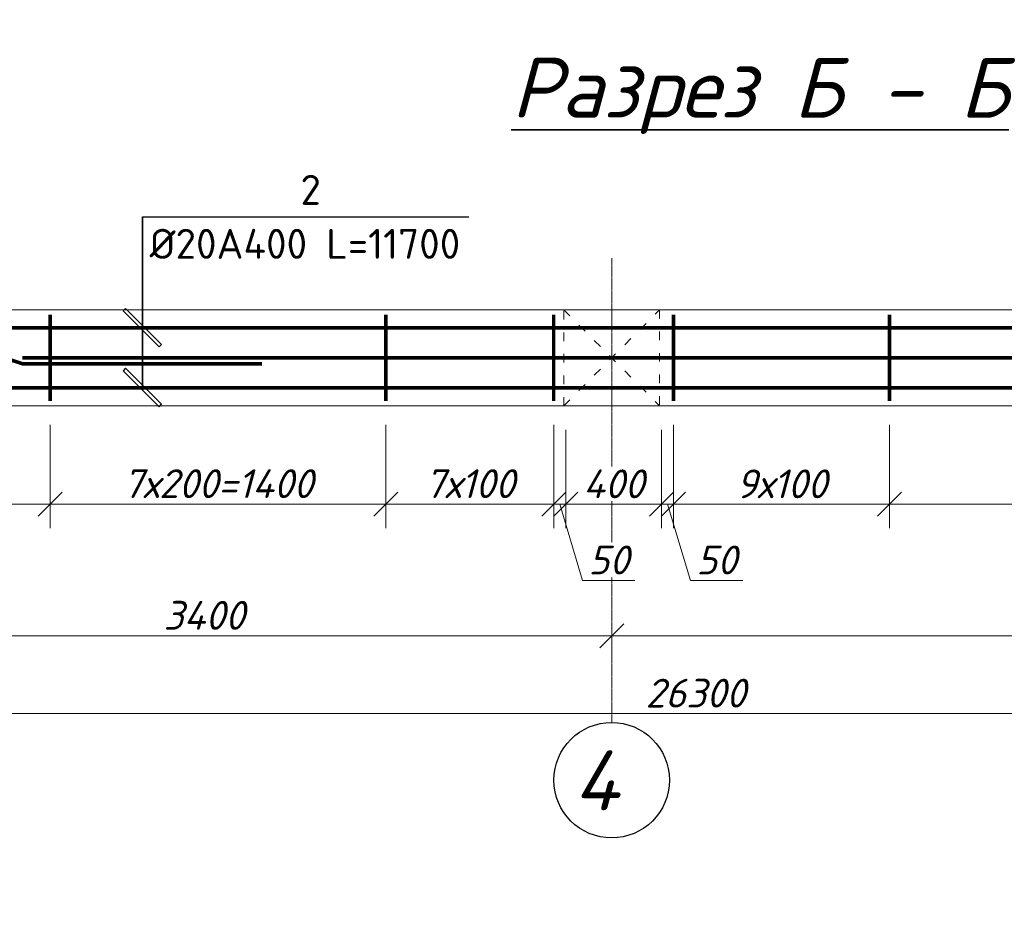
# Model space of a CAD drawing. Header units: millimetres. Extents: x 363306 to 7757304, y 1022887 to 1207196.
# Tile 495 of 656: x 1870666 to 1878878, y 1065381 to 1072901. Entities that reach past the tile are written whole.
import ezdxf

# ---------------------------------------------------------------- set-up
doc = ezdxf.new("R2010")
doc.units = ezdxf.units.MM
doc.linetypes.add('ACAD_ISO03W100', pattern=[30, 12, -18])
doc.linetypes.add('ACAD_ISO04W100', pattern=[30, 24, -3, 0, -3])
doc.layers.add('0 @ 100', color=7, linetype='Continuous')
doc.layers.add('ОС', color=1, linetype='Continuous')
for name, color, linetype, lineweight in [('ACO-текст', 7, 'Continuous', 20), ('PLAN', 250, 'Continuous', 25), ('Я-1', 7, 'Continuous', 20)]:
    doc.layers.add(name, color=color, linetype=linetype, lineweight=lineweight)
doc.styles.add('GOST 2.304', font='CS_Gost2304.shx')
doc.styles.add('iso', font='isocpeur.TTF')
doc.styles.add('PDF ISOCPEUR Italic', font='isocpeui.ttf')
doc.styles.get("Standard").update_dxf_attribs({"font": 'isocpeui.ttf'})
doc.styles.add('ГОСТ 2.304', font='isocpeui.ttf')
doc.dimstyles.new('Санжар', dxfattribs={"dimtxt": 240, "dimasz": 200, "dimexe": 200, "dimexo": 200, "dimgap": 50, "dimtad": 1, "dimdec": 0, "dimtxsty": 'Standard', "dimblk": 'OBLIQUE', "dimcen": 2.5, "dimdle": 200, "dimclrd": 152, "dimclre": 152, "dimclrt": 152, "dimadec": 0, "dimazin": 0, "dimtfac": 1, "dimtdec": 0, "dimtmove": 0, "dimatfit": 3, "dimldrblk": 'OBLIQUE', "dimfxl": 0, "dimlwd": 0, "dimlwe": 0, "dimarcsym": 0})

# ---------------------------------------------------------------- blocks, each defined once
blk = doc.blocks.new('_Oblique')
at = {"color": 0, "linetype": 'ByBlock', "lineweight": -2}
blk.add_line((-0.5, -0.5), (0.5, 0.5), dxfattribs=at)
blk = doc.blocks.new('*D1777')
at = {"lineweight": 0, "transparency": 16777216}
blk.add_line((1868603.6, 1067763.4), (1875803.6, 1067763.4), dxfattribs=at)
at = {"layer": 'Defpoints', "color": 0, "lineweight": 30, "transparency": 16777216}
for p in [(1868803.6, 1067763.4), (1875603.6, 1067763.4), (1875603.6, 1067763.4)]:
    blk.add_point(p, dxfattribs=at)
at = {"lineweight": 0, "transparency": 16777216, "xscale": 200, "yscale": 200, "zscale": 200, "rotation": 180}
blk.add_blockref('_Oblique', (1868803.6, 1067763.4), dxfattribs=at)
at = {"lineweight": 0, "transparency": 16777216, "xscale": 200, "yscale": 200, "zscale": 200}
blk.add_blockref('_Oblique', (1875603.6, 1067763.4), dxfattribs=at)
at = {"lineweight": 0, "transparency": 16777216, "insert": (1872203.6, 1067933.4), "char_height": 240, "attachment_point": 5, "bg_fill": 3, "box_fill_scale": 1.1, "bg_fill_color": 256, "bg_fill_true_color": 13158600, "bg_fill_transparency": 0}
blk.add_mtext('3400', dxfattribs=at)
blk = doc.blocks.new('*D1778')
at = {"lineweight": 0, "transparency": 16777216}
blk.add_line((1875403.6, 1067763.4), (1884003.6, 1067763.4), dxfattribs=at)
at = {"layer": 'Defpoints', "color": 0, "lineweight": 30, "transparency": 16777216}
for p in [(1875603.6, 1067763.4), (1883803.6, 1067763.4), (1883803.6, 1067763.4)]:
    blk.add_point(p, dxfattribs=at)
at = {"lineweight": 0, "transparency": 16777216, "xscale": 200, "yscale": 200, "zscale": 200, "rotation": 180}
blk.add_blockref('_Oblique', (1875603.6, 1067763.4), dxfattribs=at)
at = {"lineweight": 0, "transparency": 16777216, "xscale": 200, "yscale": 200, "zscale": 200}
blk.add_blockref('_Oblique', (1883803.6, 1067763.4), dxfattribs=at)
at = {"lineweight": 0, "transparency": 16777216, "insert": (1879703.6, 1067933.4), "char_height": 240, "attachment_point": 5, "bg_fill": 3, "box_fill_scale": 1.1, "bg_fill_color": 256, "bg_fill_true_color": 13158600, "bg_fill_transparency": 0}
blk.add_mtext('4100', dxfattribs=at)
blk = doc.blocks.new('*D1781')
at = {"lineweight": 0, "transparency": 16777216}
for p, q in [((1850003.6, 1067298.6), (1850003.6, 1066914.5)), ((1902603.6, 1067298.6), (1902603.6, 1066914.5)), ((1849803.6, 1067114.5), (1902803.6, 1067114.5))]:
    blk.add_line(p, q, dxfattribs=at)
at = {"layer": 'Defpoints', "color": 0, "lineweight": 30, "transparency": 16777216}
for p in [(1850003.6, 1067498.6), (1902603.6, 1067498.6), (1902603.6, 1067114.5)]:
    blk.add_point(p, dxfattribs=at)
at = {"lineweight": 0, "transparency": 16777216, "xscale": 200, "yscale": 200, "zscale": 200, "rotation": 180}
blk.add_blockref('_Oblique', (1850003.6, 1067114.5), dxfattribs=at)
at = {"lineweight": 0, "transparency": 16777216, "xscale": 200, "yscale": 200, "zscale": 200}
blk.add_blockref('_Oblique', (1902603.6, 1067114.5), dxfattribs=at)
at = {"lineweight": 0, "transparency": 16777216, "insert": (1876303.6, 1067284.5), "char_height": 240, "attachment_point": 5, "bg_fill": 3, "box_fill_scale": 1.1, "bg_fill_color": 256, "bg_fill_true_color": 13158600, "bg_fill_transparency": 0}
blk.add_mtext('26300', dxfattribs=at)
blk = doc.blocks.new('hdrtgr')
at = {"color": 244, "linetype": 'ACAD_ISO03W100', "lineweight": 0, "ltscale": 6, "true_color": 0x991b1e}
for p, q in [((1545492.3, 1757663.1), (1546292.3, 1758463.1)), ((1545492.3, 1758463.1), (1546292.3, 1757663.1))]:
    blk.add_line(p, q, dxfattribs=at)
blk.add_lwpolyline([(1545492.3, 1758463.1), (1546292.3, 1758463.1), (1546292.3, 1757663.1), (1545492.3, 1757663.1)], close=True, dxfattribs=at)
blk = doc.blocks.new('*D1760')
at = {"lineweight": 0, "transparency": 16777216}
for p, q in [((1875119.9, 1069520.9), (1875119.9, 1068659.9)), ((1875219.9, 1069480.9), (1875219.9, 1068659.9)), ((1874919.9, 1068859.9), (1875419.9, 1068859.9)), ((1875169.9, 1068859.9), (1875360.4, 1068224.9)), ((1875360.4, 1068224.9), (1875796.3, 1068224.9))]:
    blk.add_line(p, q, dxfattribs=at)
at = {"layer": 'Defpoints', "color": 0, "lineweight": 30, "transparency": 16777216}
for p in [(1875119.9, 1069720.9), (1875219.9, 1069680.9), (1875219.9, 1068859.9)]:
    blk.add_point(p, dxfattribs=at)
at = {"lineweight": 0, "transparency": 16777216, "xscale": 200, "yscale": 200, "zscale": 200, "rotation": 180}
blk.add_blockref('_Oblique', (1875119.9, 1068859.9), dxfattribs=at)
at = {"lineweight": 0, "transparency": 16777216, "xscale": 200, "yscale": 200, "zscale": 200}
blk.add_blockref('_Oblique', (1875219.9, 1068859.9), dxfattribs=at)
at = {"lineweight": 0, "transparency": 16777216, "insert": (1875578.3, 1068394.9), "char_height": 240, "attachment_point": 5, "bg_fill": 3, "box_fill_scale": 1.1, "bg_fill_color": 256, "bg_fill_true_color": 13158600, "bg_fill_transparency": 0}
blk.add_mtext('50', dxfattribs=at)
blk = doc.blocks.new('*D1713')
at = {"lineweight": 0, "transparency": 16777216}
for p, q in [((1875219.9, 1069480.9), (1875219.9, 1068659.9)), ((1876019.9, 1069480.9), (1876019.9, 1068659.9)), ((1875019.9, 1068859.9), (1876219.9, 1068859.9))]:
    blk.add_line(p, q, dxfattribs=at)
at = {"layer": 'Defpoints', "color": 0, "lineweight": 30, "transparency": 16777216}
for p in [(1875219.9, 1069680.9), (1876019.9, 1069680.9), (1876019.9, 1068859.9)]:
    blk.add_point(p, dxfattribs=at)
at = {"lineweight": 0, "transparency": 16777216, "xscale": 200, "yscale": 200, "zscale": 200, "rotation": 180}
blk.add_blockref('_Oblique', (1875219.9, 1068859.9), dxfattribs=at)
at = {"lineweight": 0, "transparency": 16777216, "xscale": 200, "yscale": 200, "zscale": 200}
blk.add_blockref('_Oblique', (1876019.9, 1068859.9), dxfattribs=at)
at = {"lineweight": 0, "transparency": 16777216, "insert": (1875619.9, 1069029.9), "char_height": 240, "attachment_point": 5, "bg_fill": 3, "box_fill_scale": 1.1, "bg_fill_color": 256, "bg_fill_true_color": 13158600, "bg_fill_transparency": 0}
blk.add_mtext('400', dxfattribs=at)
blk = doc.blocks.new('*D1761')
at = {"lineweight": 0, "transparency": 16777216}
for p, q in [((1876119.9, 1069520.9), (1876119.9, 1068659.9)), ((1876019.9, 1069480.9), (1876019.9, 1068659.9)), ((1875819.9, 1068859.9), (1876319.9, 1068859.9)), ((1876069.9, 1068859.9), (1876260.4, 1068224.9)), ((1876260.4, 1068224.9), (1876696.3, 1068224.9))]:
    blk.add_line(p, q, dxfattribs=at)
at = {"layer": 'Defpoints', "color": 0, "lineweight": 30, "transparency": 16777216}
for p in [(1876019.9, 1069680.9), (1876119.9, 1069720.9), (1876119.9, 1068859.9)]:
    blk.add_point(p, dxfattribs=at)
at = {"lineweight": 0, "transparency": 16777216, "xscale": 200, "yscale": 200, "zscale": 200, "rotation": 180}
blk.add_blockref('_Oblique', (1876019.9, 1068859.9), dxfattribs=at)
at = {"lineweight": 0, "transparency": 16777216, "xscale": 200, "yscale": 200, "zscale": 200}
blk.add_blockref('_Oblique', (1876119.9, 1068859.9), dxfattribs=at)
at = {"lineweight": 0, "transparency": 16777216, "insert": (1876478.3, 1068394.9), "char_height": 240, "attachment_point": 5, "bg_fill": 3, "box_fill_scale": 1.1, "bg_fill_color": 256, "bg_fill_true_color": 13158600, "bg_fill_transparency": 0}
blk.add_mtext('50', dxfattribs=at)
blk = doc.blocks.new('*D1717')
at = {"lineweight": 0, "transparency": 16777216}
for p, q in [((1869319.9, 1069520.9), (1869319.9, 1068659.9)), ((1870919.9, 1069520.9), (1870919.9, 1068659.9)), ((1869119.9, 1068859.9), (1871119.9, 1068859.9))]:
    blk.add_line(p, q, dxfattribs=at)
at = {"layer": 'Defpoints', "color": 0, "lineweight": 30, "transparency": 16777216}
for p in [(1869319.9, 1069720.9), (1870919.9, 1069720.9), (1870919.9, 1068859.9)]:
    blk.add_point(p, dxfattribs=at)
at = {"lineweight": 0, "transparency": 16777216, "xscale": 200, "yscale": 200, "zscale": 200, "rotation": 180}
blk.add_blockref('_Oblique', (1869319.9, 1068859.9), dxfattribs=at)
at = {"lineweight": 0, "transparency": 16777216, "xscale": 200, "yscale": 200, "zscale": 200}
blk.add_blockref('_Oblique', (1870919.9, 1068859.9), dxfattribs=at)
at = {"lineweight": 0, "transparency": 16777216, "insert": (1870119.9, 1069029.9), "char_height": 240, "attachment_point": 5, "bg_fill": 3, "box_fill_scale": 1.1, "bg_fill_color": 256, "bg_fill_true_color": 13158600, "bg_fill_transparency": 0}
blk.add_mtext('8х100', dxfattribs=at)
blk = doc.blocks.new('*D1767')
at = {"lineweight": 0, "transparency": 16777216}
for p, q in [((1870919.9, 1069520.9), (1870919.9, 1068659.9)), ((1873719.9, 1069520.9), (1873719.9, 1068659.9)), ((1870719.9, 1068859.9), (1873919.9, 1068859.9))]:
    blk.add_line(p, q, dxfattribs=at)
at = {"layer": 'Defpoints', "color": 0, "lineweight": 30, "transparency": 16777216}
for p in [(1870919.9, 1069720.9), (1873719.9, 1069720.9), (1873719.9, 1068859.9)]:
    blk.add_point(p, dxfattribs=at)
at = {"lineweight": 0, "transparency": 16777216, "xscale": 200, "yscale": 200, "zscale": 200, "rotation": 180}
blk.add_blockref('_Oblique', (1870919.9, 1068859.9), dxfattribs=at)
at = {"lineweight": 0, "transparency": 16777216, "xscale": 200, "yscale": 200, "zscale": 200}
blk.add_blockref('_Oblique', (1873719.9, 1068859.9), dxfattribs=at)
at = {"lineweight": 0, "transparency": 16777216, "insert": (1872319.9, 1069031.5), "char_height": 240, "attachment_point": 5, "bg_fill": 3, "box_fill_scale": 1.1, "bg_fill_color": 256, "bg_fill_true_color": 13158600, "bg_fill_transparency": 0}
blk.add_mtext('7х200=1400', dxfattribs=at)
blk = doc.blocks.new('*D1768')
at = {"lineweight": 0, "transparency": 16777216}
for p, q in [((1873719.9, 1069520.9), (1873719.9, 1068659.9)), ((1875119.9, 1069520.9), (1875119.9, 1068659.9)), ((1873519.9, 1068859.9), (1875319.9, 1068859.9))]:
    blk.add_line(p, q, dxfattribs=at)
at = {"layer": 'Defpoints', "color": 0, "lineweight": 30, "transparency": 16777216}
for p in [(1873719.9, 1069720.9), (1875119.9, 1069720.9), (1875119.9, 1068859.9)]:
    blk.add_point(p, dxfattribs=at)
at = {"lineweight": 0, "transparency": 16777216, "xscale": 200, "yscale": 200, "zscale": 200, "rotation": 180}
blk.add_blockref('_Oblique', (1873719.9, 1068859.9), dxfattribs=at)
at = {"lineweight": 0, "transparency": 16777216, "xscale": 200, "yscale": 200, "zscale": 200}
blk.add_blockref('_Oblique', (1875119.9, 1068859.9), dxfattribs=at)
at = {"lineweight": 0, "transparency": 16777216, "insert": (1874419.9, 1069031.5), "char_height": 240, "attachment_point": 5, "bg_fill": 3, "box_fill_scale": 1.1, "bg_fill_color": 256, "bg_fill_true_color": 13158600, "bg_fill_transparency": 0}
blk.add_mtext('7х100', dxfattribs=at)
blk = doc.blocks.new('*D1718')
at = {"lineweight": 0, "transparency": 16777216}
for p, q in [((1876119.9, 1069520.9), (1876119.9, 1068659.9)), ((1877919.9, 1069520.9), (1877919.9, 1068659.9)), ((1875919.9, 1068859.9), (1878119.9, 1068859.9))]:
    blk.add_line(p, q, dxfattribs=at)
at = {"layer": 'Defpoints', "color": 0, "lineweight": 30, "transparency": 16777216}
for p in [(1876119.9, 1069720.9), (1877919.9, 1069720.9), (1877919.9, 1068859.9)]:
    blk.add_point(p, dxfattribs=at)
at = {"lineweight": 0, "transparency": 16777216, "xscale": 200, "yscale": 200, "zscale": 200, "rotation": 180}
blk.add_blockref('_Oblique', (1876119.9, 1068859.9), dxfattribs=at)
at = {"lineweight": 0, "transparency": 16777216, "xscale": 200, "yscale": 200, "zscale": 200}
blk.add_blockref('_Oblique', (1877919.9, 1068859.9), dxfattribs=at)
at = {"lineweight": 0, "transparency": 16777216, "insert": (1877019.9, 1069029.9), "char_height": 240, "attachment_point": 5, "bg_fill": 3, "box_fill_scale": 1.1, "bg_fill_color": 256, "bg_fill_true_color": 13158600, "bg_fill_transparency": 0}
blk.add_mtext('9х100', dxfattribs=at)
blk = doc.blocks.new('*D1769')
at = {"lineweight": 0, "transparency": 16777216}
for p, q in [((1877919.9, 1069520.9), (1877919.9, 1068659.9)), ((1881519.9, 1069520.9), (1881519.9, 1068659.9)), ((1877719.9, 1068859.9), (1881719.9, 1068859.9))]:
    blk.add_line(p, q, dxfattribs=at)
at = {"layer": 'Defpoints', "color": 0, "lineweight": 30, "transparency": 16777216}
for p in [(1877919.9, 1069720.9), (1881519.9, 1069720.9), (1881519.9, 1068859.9)]:
    blk.add_point(p, dxfattribs=at)
at = {"lineweight": 0, "transparency": 16777216, "xscale": 200, "yscale": 200, "zscale": 200, "rotation": 180}
blk.add_blockref('_Oblique', (1877919.9, 1068859.9), dxfattribs=at)
at = {"lineweight": 0, "transparency": 16777216, "xscale": 200, "yscale": 200, "zscale": 200}
blk.add_blockref('_Oblique', (1881519.9, 1068859.9), dxfattribs=at)
at = {"lineweight": 0, "transparency": 16777216, "insert": (1879719.9, 1069029.9), "char_height": 240, "attachment_point": 5, "bg_fill": 3, "box_fill_scale": 1.1, "bg_fill_color": 256, "bg_fill_true_color": 13158600, "bg_fill_transparency": 0}
blk.add_mtext('9х200=1800', dxfattribs=at)

msp = doc.modelspace()

# ---------------------------------------------------------------- linework, layer by layer
at = {"lineweight": 25, "ltscale": 100}
for points in [[(1871689.059, 1070310.527), (1871689.06, 1071256.541)], [(1871689.059, 1069810.527), (1871689.06, 1071256.541)], [(1871689.06, 1071256.541), (1871689.059, 1069810.527)], [(1871689.06, 1071256.541), (1874411.078, 1071256.541)]]:
    msp.add_lwpolyline(points, dxfattribs=at)
at = {"color": 18, "lineweight": 0, "true_color": 0x000000}
msp.add_lwpolyline([(1849603.635, 1070480.912), (1903003.635, 1070480.912), (1903003.635, 1069680.912), (1849603.635, 1069680.912)], close=True, dxfattribs=at)
at = {"lineweight": 25, "ltscale": 100}
msp.add_lwpolyline([(1871549.666, 1070492.899), (1871528.453, 1070471.686), (1871828.453, 1070171.686), (1871849.666, 1070192.899)], close=True, dxfattribs=at)
at = {"color": 164, "ltscale": 50, "const_width": 30}
for points in [[(1881919.937, 1070330.499), (1861074.596, 1070330.499), (1860914.596, 1070382.912), (1858919.937, 1070382.912)], [(1881919.937, 1069831.326), (1861074.596, 1069831.326), (1860914.596, 1069778.912), (1858919.937, 1069778.912)]]:
    msp.add_lwpolyline(points, dxfattribs=at)
at = {"color": 1, "ltscale": 50, "const_width": 30}
for points in [[(1870919.937, 1070440.912), (1870919.937, 1069720.912)], [(1873719.937, 1070440.912), (1873719.937, 1069720.912)], [(1875119.937, 1070440.912), (1875119.937, 1069720.912)], [(1876119.937, 1070440.912), (1876119.937, 1069720.912)], [(1877919.937, 1070440.912), (1877919.937, 1069720.912)]]:
    msp.add_lwpolyline(points, dxfattribs=at)
at = {"color": 32, "ltscale": 50, "const_width": 30}
for points in [[(1849703.635, 1070082.567), (1870532.674, 1070082.567), (1870692.674, 1070030.154), (1872687.332, 1070030.154)], [(1870687.332, 1070081.74), (1891532.674, 1070081.74), (1891692.674, 1070029.326), (1893687.332, 1070029.326)]]:
    msp.add_lwpolyline(points, dxfattribs=at)
msp.add_circle((1875603.635, 1066558.474), 481.636)
at = {"layer": 'ОС', "color": 251, "linetype": 'ACAD_ISO04W100', "lineweight": 13, "ltscale": 0.5, "true_color": 0x636466}
msp.add_line((1875603.635, 1070912.534), (1875603.635, 1067040.11), dxfattribs=at)

# ---------------------------------------------------------------- block references
at = {"color": 18, "lineweight": 0, "true_color": 0x000000}
msp.add_blockref('hdrtgr', (329711.338, -687982.213), dxfattribs=at)

# ---------------------------------------------------------------- texts
at = {"lineweight": 25, "ltscale": 100, "char_height": 250, "attachment_point": 1}
for s, insert, width in [('{\\fISOCPEUR|b0|i0|c204|p34;2}', (1873007.825, 1071606.541), 225), ('{\\fISOCPEUR|b0|i0|c204|p34;Ø20А400 L=11700}', (1871749.302, 1071156.541), 2675)]:
    msp.add_mtext(s, dxfattribs=dict(at, insert=insert, width=width))
at = {"color": 0, "lineweight": -2, "ltscale": 5, "insert": (1348958.4, 1070865.149), "char_height": 300, "width": 17773.54363, "attachment_point": 1, "style": 'iso'}
msp.add_mtext('\\pi7162.827;{\\fISOCPEUR|b0|i1|c204|p34;Примечание:\\P\\pi0;1. \\C256;Данный лист читать совместно с листами\\C0; КP- \\P2. Горизонтальные сетки СГ-1, СГ-2, СГ-3  устраиваются по длине в стенах и в перегородках, через каждый 600 мм расстояние по высоте.\\P\\C256;3. Стены  выполнить из газоблока изготавливается автоклавным методом D600/\\PКладку выполнить с применением однорядной перевязки\\P5.Контроль качества материалов и работ выполнять согласно указаниям \\PКМК 2.01.03-19, КМК 3.03.01-98 и ППР.\\P6. Все внутренние дверные отверстие монтажировать на отм. +2,100.\\P7. Прочность клеевого состава или раствора должна обеспечить величину нормального сцепления не менее 1,2 кгс/см².}', dxfattribs=at)
at = {"color": 18, "lineweight": 0, "true_color": 0x000000, "char_height": 500, "width": 3831.09957, "attachment_point": 1}
for s, insert in [('\\pi1090.54978;a - a', (1377368.048, 1070455.62)), ('\\pi1064.9816;2 - 2', (1476781.134, 1068764.531)), ('\\pi1064.9816;2 - 2', (1566781.134, 1068764.531)), ('\\pi1064.9816;2 - 2', (1434311.407, 1067486.642)), ('\\pi1064.9816;2 - 2', (1524311.407, 1067486.642))]:
    msp.add_mtext(s, dxfattribs=dict(at, insert=insert))
at = {"lineweight": 9, "char_height": 400, "attachment_point": 1, "style": 'iso'}
for insert, width in [((1428532.505, 1069217.147), 5098.88054), ((1518532.505, 1069217.147), 6013.58539)]:
    msp.add_mtext('\\pi1171.712;Крепежный \\P\\pi762.472;элемент КЭ-1', dxfattribs=dict(at, insert=insert, width=width))
at = {"layer": '0 @ 100', "color": 7, "insert": (761996.908, 1075986.433), "char_height": 318.940213, "width": 19697.5359, "attachment_point": 4, "style": 'ГОСТ 2.304'}
msp.add_mtext('\\pi5457.36288;{\\fISOCPEUR|b1|i1|c204|p34;Характеристика участка строительства:\\P\\pi0;\\P}Расчетная зимняя температура воздух 15 °С.\\PСкоростной напор ветра   - 38кг/м2.\\PВес снегового покрова    - 50кг/м2.\\PКлассификация зданий по функциональной пожарной опасности - Ф 4.1 \\PКоэффициент надежности по назначению - 0.95\\P\\P^IПроектом разработано подъёмник для мало мобильных граждан населения грузоподъемностью 250 кг. скоростью 0,25 см/с. Двери шахт подъёмника противопожарные с пределом огнестойкости El 30. Подъёмники оборудованы кабинами габаритами 1500х1500 мм, ширина дверей кабины обеспечивает проезд инвалидной коляски. Для экстренных случаев подъёмник оснащен дополнительным аккумулятором и механическим спуском для безопасного спуска пассажира в нулевую отметку. Так же в дверях подъёмника установлены замки датчики которые открываются с ключевыми картами, чтобы открыть двери подъёмника.\\P^IС внешней и внутренней стороны наружных стен предусмотрено обшивка из аквапанелей толщиной 12,5мм с утеплением из минераловатной ваты на кварцевой основе, А =0,040 Вт/мС, толщиной 100мм. (по теплотехническому расчету). Наружная отделка из органическое стекло.\\P^IПодрядчик обязан предоставить заказчику сертификаты соответствия и пожарной безопасности на фасадную систему и все применяемые в данной системе материалы и изделия.\\PКонструкции, изделия и материалы применены по действующим стандартам, ТУ, сертификатам. На путях эвакуации используются отделочные материалы, соответствующие требованиям п. 5.25 ШНК 2.01.02-04.\\PОтделка стен с внутренней стороны окраска водоэмульсионными красками светлых тонов. Во внутренней и наружной отделке использованы современные отделочные материалы используемые на территории Республики Узбекистан.\\P^IКрыша - скатная из металлических профилированных листов с полимерными покрытиями с обеих сторон толщ.0,55мм по металлическим конструкциям.\\P^IПо периметру наружных стен устраивается бетонная отмостка. Бетон кл.В 7,5 шириной 1000 мм, толщиной 50 мм по гравийному основанию толщиной 100 мм -150 мм.\\P^IВсе строительно-монтажные работы вести согласно указаний соответствующих строительных норм и проекта производства работ (П.П.Р.) на основании ШНК 3.01.01 - 03 и КМК 3.01.02 - 00.', dxfattribs=at)
at = {"layer": 'ACO-текст', "insert": (1801865.257, 1065997.497), "char_height": 250, "width": 11316.8653, "attachment_point": 1, "style": 'PDF ISOCPEUR Italic'}
msp.add_mtext('\\pi-600,l900,t900;{\\H1.1429x;\\C0;Примечание:}\\P1.^IДанный лист читать совместно с листами КP-\\P2.^IСоединения пересечений стержней арматуры выполнять вязаными стальной  отожженной проволокой d=0.8-1.0мм.\\P3.^IСтыки арматуры должны иметь длину перепуска  L=1000мм для d=20А400, L=1100мм для d=22А400. \\P4.^IСтыки стержней внахлестку должны располагаться вразбежку. При этом площадь сечения рабочих стержней, стыкуемых в одном месте, должна быть не более 50% общей плошади сечения арматуры. \\P5.^IУказания по выполнению арматурных, опалубочных, бетонных работ, допуски при установке арматуры и опалубки, устройству рабочих швов, уходу за бетоном см. КМК 3.03.01-98.', dxfattribs=at)
at = {"layer": 'PLAN', "lineweight": 30, "insert": (1875660.677, 1066806.25), "char_height": 500, "width": 677.31482, "attachment_point": 3}
msp.add_mtext('4', dxfattribs=at)
at = {"layer": 'Я-1', "color": 0, "lineweight": 35, "ltscale": 500, "insert": (1876840.485, 1072583.627), "char_height": 500, "width": 6144.5938, "attachment_point": 2, "style": 'GOST 2.304'}
msp.add_mtext('{\\fISOCPEUR|b0|i1|c204|p34;\\LРазрез Б - Б}', dxfattribs=at)

# ---------------------------------------------------------------- next in the draw order: dimensions: what is measured, and where the dimension line sits
at = {"color": 18, "lineweight": 0, "true_color": 0x000000}
dim = msp.add_linear_dim(base=(1870919.937, 1068859.905), p1=(1869319.937, 1069720.912), p2=(1870919.937, 1069720.912), text='8х100', dimstyle='Санжар', override={"dimlfac": 0.5, "dimclrd": 256, "dimclre": 256, "dimclrt": 256, "dimtmove": 1, "dimfxl": 0.18, "dimtfill": 1, "dimarcsym": 2}, dxfattribs=at)
dim.commit()
dim.dimension.update_dxf_attribs({"geometry": '*D1717', "text_midpoint": (1870119.937, 1069029.905)})
for base, p1, p2, override, picture, middle in [((1875219.937, 1068859.905), (1875119.937, 1069720.912), (1875219.937, 1069680.912), {"dimlfac": 0.5, "dimclrd": 256, "dimclre": 256, "dimclrt": 256, "dimtmove": 1, "dimfxl": 0.18, "dimtfill": 1, "dimarcsym": 2}, '*D1760', (1875410.437, 1068394.905)), ((1875603.635, 1067763.418), (1868803.635, 1067763.418), (1875603.635, 1067763.418), {"dimlfac": 0.5, "dimclrd": 256, "dimclre": 256, "dimclrt": 256, "dimtmove": 1, "dimfxl": 2, "dimtfill": 1, "dimarcsym": 2}, '*D1777', (1872203.635, 1067933.418)), ((1902603.635, 1067114.514), (1850003.635, 1067498.644), (1902603.635, 1067498.644), {"dimlfac": 0.5, "dimclrd": 256, "dimclre": 256, "dimclrt": 256, "dimtmove": 1, "dimfxl": 2, "dimtfill": 1, "dimarcsym": 2}, '*D1781', (1876303.635, 1067284.514))]:
    dim = msp.add_linear_dim(base=base, p1=p1, p2=p2, dimstyle='Санжар', override=override, dxfattribs=at)
    dim.commit()
    dim.dimension.update_dxf_attribs({"geometry": picture, "text_midpoint": middle})

# ---------------------------------------------------------------- next in the draw order: dimensions: what is measured, and where the dimension line sits
dim = msp.add_linear_dim(base=(1873719.937, 1068859.905), p1=(1870919.937, 1069720.912), p2=(1873719.937, 1069720.912), text='7х200=1400', dimstyle='Санжар', override={"dimlfac": 0.5, "dimclrd": 256, "dimclre": 256, "dimclrt": 256, "dimtmove": 1, "dimfxl": 0.18, "dimtfill": 1, "dimarcsym": 2}, dxfattribs=at)
dim.commit()
dim.dimension.update_dxf_attribs({"geometry": '*D1767', "text_midpoint": (1872319.937, 1069031.451)})
for base, p1, p2, override, picture, middle in [((1876019.937, 1068859.905), (1875219.937, 1069680.912), (1876019.937, 1069680.912), {"dimlfac": 0.5, "dimclrd": 256, "dimclre": 256, "dimclrt": 256, "dimtmove": 1, "dimfxl": 0.18, "dimtfill": 1, "dimarcsym": 2}, '*D1713', (1875619.937, 1069029.905)), ((1883803.635, 1067763.418), (1875603.635, 1067763.418), (1883803.635, 1067763.418), {"dimlfac": 0.5, "dimclrd": 256, "dimclre": 256, "dimclrt": 256, "dimtmove": 1, "dimfxl": 2, "dimtfill": 1, "dimarcsym": 2}, '*D1778', (1879703.635, 1067933.418))]:
    dim = msp.add_linear_dim(base=base, p1=p1, p2=p2, dimstyle='Санжар', override=override, dxfattribs=at)
    dim.commit()
    dim.dimension.update_dxf_attribs({"geometry": picture, "text_midpoint": middle})

# ---------------------------------------------------------------- next in the draw order: linework, layer by layer
at = {"lineweight": 25, "ltscale": 100}
msp.add_lwpolyline([(1871549.666, 1069993.727), (1871528.453, 1069972.513), (1871828.453, 1069672.513), (1871849.666, 1069693.726)], close=True, dxfattribs=at)

# ---------------------------------------------------------------- next in the draw order: dimensions: what is measured, and where the dimension line sits
at = {"color": 18, "lineweight": 0, "true_color": 0x000000}
dim = msp.add_linear_dim(base=(1875119.937, 1068859.905), p1=(1873719.937, 1069720.912), p2=(1875119.937, 1069720.912), text='7х100', dimstyle='Санжар', override={"dimlfac": 0.5, "dimclrd": 256, "dimclre": 256, "dimclrt": 256, "dimtmove": 1, "dimfxl": 0.18, "dimtfill": 1, "dimarcsym": 2}, dxfattribs=at)
dim.commit()
dim.dimension.update_dxf_attribs({"geometry": '*D1768', "text_midpoint": (1874419.937, 1069031.451)})
dim = msp.add_linear_dim(base=(1876119.937, 1068859.905), p1=(1876019.937, 1069680.912), p2=(1876119.937, 1069720.912), dimstyle='Санжар', override={"dimlfac": 0.5, "dimclrd": 256, "dimclre": 256, "dimclrt": 256, "dimtmove": 1, "dimfxl": 0.18, "dimtfill": 1, "dimarcsym": 2}, dxfattribs=at)
dim.commit()
dim.dimension.update_dxf_attribs({"geometry": '*D1761', "text_midpoint": (1876310.437, 1068394.905)})

# ---------------------------------------------------------------- next in the draw order: dimensions: what is measured, and where the dimension line sits
dim = msp.add_linear_dim(base=(1877919.937, 1068859.905), p1=(1876119.937, 1069720.912), p2=(1877919.937, 1069720.912), text='9х100', dimstyle='Санжар', override={"dimlfac": 0.5, "dimclrd": 256, "dimclre": 256, "dimclrt": 256, "dimtmove": 1, "dimfxl": 0.18, "dimtfill": 1, "dimarcsym": 2}, dxfattribs=at)
dim.commit()
dim.dimension.update_dxf_attribs({"geometry": '*D1718', "text_midpoint": (1877019.937, 1069029.905)})

# ---------------------------------------------------------------- next in the draw order: dimensions: what is measured, and where the dimension line sits
dim = msp.add_linear_dim(base=(1881519.937, 1068859.905), p1=(1877919.937, 1069720.912), p2=(1881519.937, 1069720.912), text='9х200=1800', dimstyle='Санжар', override={"dimlfac": 0.5, "dimclrd": 256, "dimclre": 256, "dimclrt": 256, "dimtmove": 1, "dimfxl": 0.18, "dimtfill": 1, "dimarcsym": 2}, dxfattribs=at)
dim.commit()
dim.dimension.update_dxf_attribs({"geometry": '*D1769', "text_midpoint": (1879719.937, 1069029.905)})

doc.saveas('drawing.dxf')
